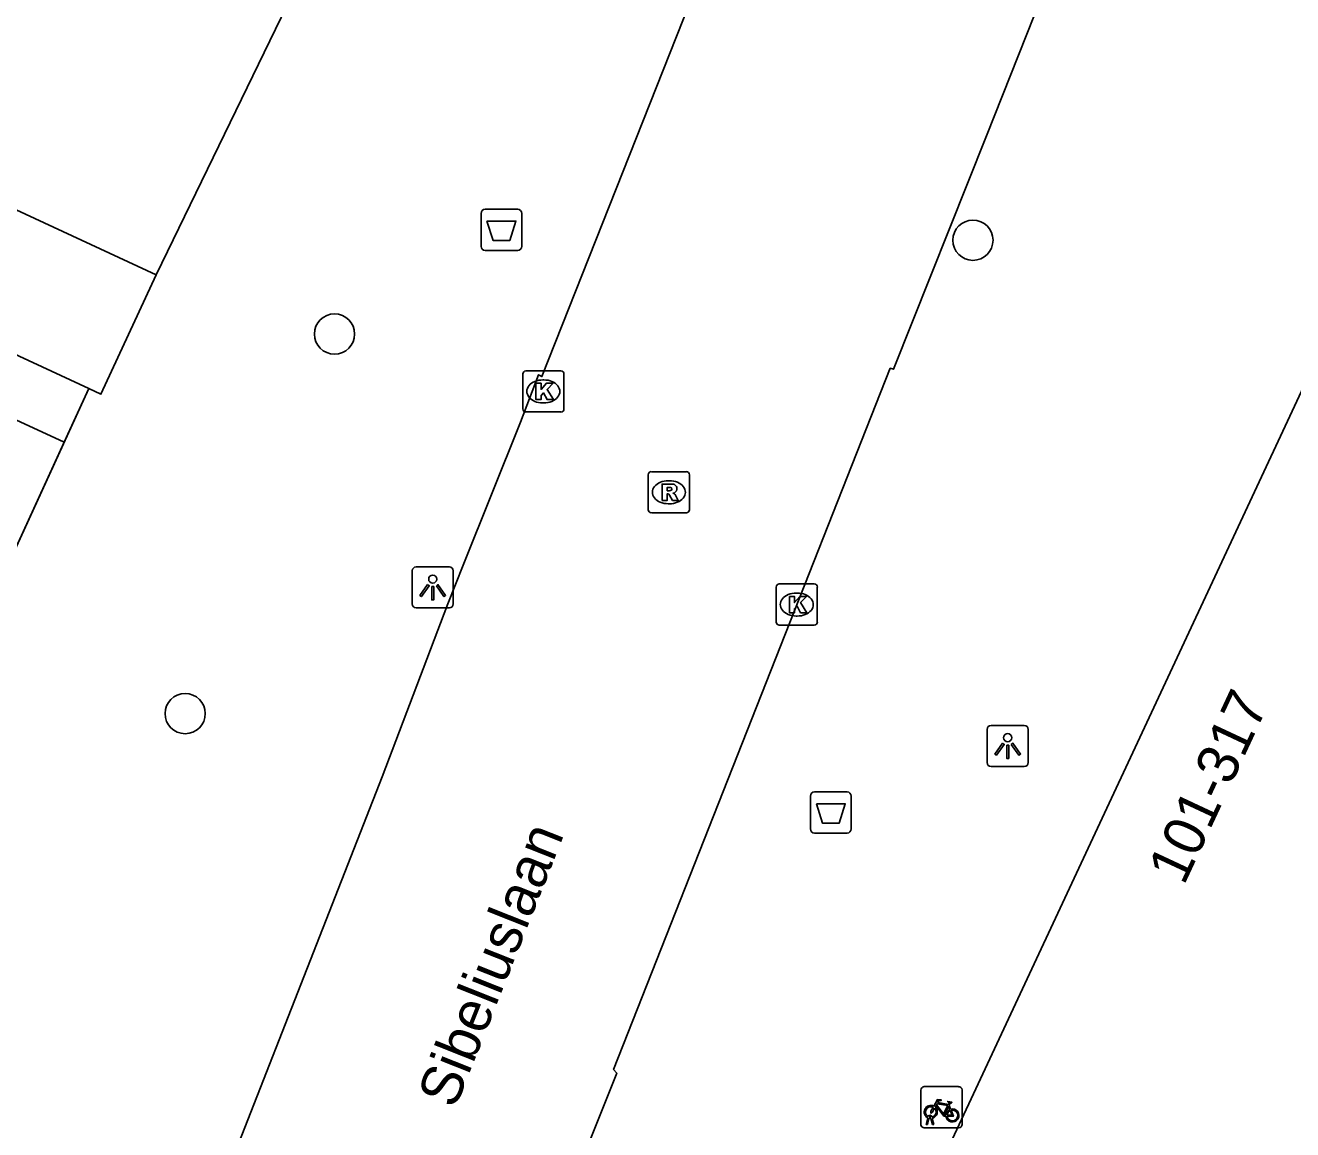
# Model space of a CAD drawing. Extents: x 159822 to 160765, y 380693 to 381634.
# Drawn here: x 160352.34 to 160383.15, y 381436.17 to 381463.01 of the extents above; entities that cross this region are included whole.
import ezdxf

# ---------------------------------------------------------------- set-up
doc = ezdxf.new("R2010")
doc.units = 0
for name, color, linetype in [('IMGEO_Afvalbak', 7, 'Continuous'), ('IMGEO_Boom', 7, 'Continuous'), ('IMGEO_Fietsenrek', 7, 'Continuous'), ('IMGEO_Kolk', 7, 'Continuous'), ('IMGEO_Lichtpunt', 7, 'Continuous'), ('IMGEO_Muur', 7, 'Continuous'), ('IMGEO_Openbare_ruimte_label', 7, 'Continuous'), ('IMGEO_Pand', 7, 'Continuous'), ('IMGEO_Pand_nummerreeks', 7, 'Continuous'), ('IMGEO_Rijbaan_lokaal_open', 7, 'Continuous'), ('IMGEO_Rioolput', 7, 'Continuous'), ('IMGEO_Voetpad_halfverhard', 7, 'Continuous'), ('IMGEO_Voetpad_open', 7, 'Continuous')]:
    doc.layers.add(name, color=color, linetype=linetype)

msp = doc.modelspace()

# ---------------------------------------------------------------- linework, layer by layer
at = {"layer": 'IMGEO_Afvalbak'}
for p, q in [((160363.422, 381457.641), (160363.422, 381458.441)), ((160363.422, 381458.441), (160363.422, 381457.641)), ((160363.522, 381458.541), (160364.312, 381458.541)), ((160364.312, 381458.541), (160363.522, 381458.541)), ((160364.412, 381458.441), (160364.412, 381457.641)), ((160364.412, 381457.641), (160364.412, 381458.441)), ((160364.312, 381457.541), (160363.522, 381457.541)), ((160363.522, 381457.541), (160364.312, 381457.541)), ((160371.429, 381443.479), (160371.429, 381444.279)), ((160371.429, 381444.279), (160371.429, 381443.479)), ((160371.529, 381444.379), (160372.319, 381444.379)), ((160372.319, 381444.379), (160371.529, 381444.379)), ((160372.419, 381444.279), (160372.419, 381443.479)), ((160372.419, 381443.479), (160372.419, 381444.279)), ((160372.319, 381443.379), (160371.529, 381443.379)), ((160371.529, 381443.379), (160372.319, 381443.379))]:
    msp.add_line(p, q, dxfattribs=at)
for points in [[(160363.565, 381458.255), (160364.269, 381458.255), (160364.12, 381457.785), (160363.714, 381457.785), (160363.565, 381458.255)], [(160371.572, 381444.093), (160372.276, 381444.093), (160372.127, 381443.623), (160371.721, 381443.623), (160371.572, 381444.093)]]:
    msp.add_lwpolyline(points, dxfattribs=at)
for centre, start, end in [((160363.522, 381458.441), 90, 180), ((160363.522, 381458.441), 90, 180), ((160364.312, 381458.441), 0, 90), ((160364.312, 381458.441), 360, 90), ((160363.522, 381457.641), 180, 270), ((160363.522, 381457.641), 180, 270), ((160364.312, 381457.641), 270, 0), ((160364.312, 381457.641), 270, 0), ((160371.529, 381444.279), 90, 180), ((160371.529, 381444.279), 90, 180), ((160372.319, 381444.279), 0, 90), ((160372.319, 381444.279), 360, 90), ((160371.529, 381443.479), 180, 270), ((160371.529, 381443.479), 180, 270), ((160372.319, 381443.479), 270, 0), ((160372.319, 381443.479), 270, 0)]:
    msp.add_arc(centre, 0.1, start, end, dxfattribs=at)
at = {"layer": 'IMGEO_Boom'}
for centre in [(160375.378, 381457.79), (160359.86, 381455.51), (160356.229, 381446.284)]:
    msp.add_circle(centre, 0.489, dxfattribs=at)
at = {"layer": 'IMGEO_Fietsenrek'}
for p, q in [((160374.113, 381436.291), (160374.113, 381437.132)), ((160374.113, 381437.132), (160374.113, 381436.291)), ((160374.188, 381437.216), (160375.029, 381437.216)), ((160375.029, 381437.216), (160374.188, 381437.216)), ((160375.113, 381437.141), (160375.113, 381436.3)), ((160375.113, 381436.3), (160375.113, 381437.141)), ((160374.8, 381436.765), (160374.836, 381436.67)), ((160374.24, 381436.3), (160374.279, 381436.46)), ((160374.309, 381436.448), (160374.274, 381436.3)), ((160374.351, 381436.472), (160374.35, 381436.476)), ((160374.392, 381436.3), (160374.358, 381436.442)), ((160374.382, 381436.483), (160374.383, 381436.476)), ((160374.39, 381436.446), (160374.425, 381436.3)), ((160375.038, 381436.216), (160374.197, 381436.216)), ((160374.197, 381436.216), (160375.038, 381436.216)), ((160374.274, 381436.3), (160374.24, 381436.3)), ((160374.425, 381436.3), (160374.392, 381436.3))]:
    msp.add_line(p, q, dxfattribs=at)
for points in [[(160374.426, 381436.742), (160374.521, 381436.906), (160374.607, 381436.892), (160374.609, 381436.883), (160374.553, 381436.872), (160374.526, 381436.827), (160374.782, 381436.786)], [(160374.722, 381436.498), (160374.672, 381436.498), (160374.481, 381436.749), (160374.462, 381436.717)], [(160374.769, 381436.761), (160374.512, 381436.802), (160374.495, 381436.773), (160374.662, 381436.553), (160374.769, 381436.761)], [(160374.817, 381436.663), (160374.787, 381436.74), (160374.678, 381436.522), (160374.721, 381436.522)], [(160374.782, 381436.786), (160374.807, 381436.835), (160374.801, 381436.839), (160374.778, 381436.843), (160374.766, 381436.85), (160374.765, 381436.853), (160374.767, 381436.858), (160374.862, 381436.843), (160374.864, 381436.833), (160374.854, 381436.82), (160374.842, 381436.814), (160374.828, 381436.82), (160374.8, 381436.765)], [(160374.447, 381436.69), (160374.395, 381436.6), (160374.355, 381436.575), (160374.356, 381436.622), (160374.411, 381436.716)], [(160374.751, 381436.522), (160374.871, 381436.521), (160374.827, 381436.635)], [(160374.847, 381436.642), (160374.902, 381436.497), (160374.752, 381436.497)]]:
    msp.add_lwpolyline(points, dxfattribs=at)
for centre, radius, start, end in [((160374.191, 381437.138), 0.0779, 92.4484, 184.2845), ((160374.191, 381437.138), 0.0779, 92.4484, 184.2845), ((160375.035, 381437.138), 0.0779, 2.4484, 94.2845), ((160375.035, 381437.138), 0.0779, 2.4484, 94.2845), ((160374.353, 381436.601), 0.159, 62.6766, 242.1369), ((160374.353, 381436.601), 0.129, 63.3192, 238.903), ((160374.333, 381436.472), 0.0499, 12.8025, 158.6934), ((160374.353, 381436.601), 0.159, 253.9967, 271.7867), ((160374.333, 381436.472), 0.0174, 12.8025, 163.4502), ((160374.353, 381436.601), 0.129, 253.415, 269.0204), ((160374.353, 381436.601), 0.129, 283.6043, 43.4302), ((160374.353, 381436.601), 0.159, 283.5766, 46.6042), ((160374.88, 381436.517), 0.159, 113.3408, 178.3217), ((160374.88, 381436.517), 0.159, 187.0065, 105.7708), ((160374.88, 381436.517), 0.129, 113.923, 177.9556), ((160374.88, 381436.517), 0.129, 188.6715, 104.5883), ((160374.191, 381436.294), 0.0779, 182.4484, 274.2845), ((160374.191, 381436.294), 0.0779, 182.4484, 274.2845), ((160375.035, 381436.294), 0.0779, 272.4484, 4.2845), ((160375.035, 381436.294), 0.0779, 272.4484, 4.2845)]:
    msp.add_arc(centre, radius, start, end, dxfattribs=at)
at = {"layer": 'IMGEO_Kolk'}
for p, q in [((160364.51, 381454.615), (160365.362, 381454.615)), ((160364.435, 381453.689), (160364.435, 381454.541)), ((160364.923, 381454.395), (160364.948, 381454.395)), ((160365.436, 381454.541), (160365.436, 381453.689)), ((160364.946, 381453.835), (160364.921, 381453.835)), ((160365.362, 381453.615), (160364.51, 381453.615)), ((160370.595, 381448.508), (160370.595, 381449.36)), ((160370.67, 381449.434), (160371.522, 381449.434)), ((160371.596, 381449.36), (160371.596, 381448.508)), ((160371.083, 381449.214), (160371.108, 381449.214)), ((160371.106, 381448.654), (160371.081, 381448.654)), ((160371.522, 381448.434), (160370.67, 381448.434))]:
    msp.add_line(p, q, dxfattribs=at)
for points in [[(160364.51, 381454.615), (160365.362, 381454.615)], [(160364.435, 381453.689), (160364.435, 381454.541)], [(160364.756, 381454.315), (160364.879, 381454.315), (160364.879, 381454.164), (160365.009, 381454.315), (160365.173, 381454.315), (160365.027, 381454.164), (160365.18, 381453.915), (160365.028, 381453.915), (160364.943, 381454.079), (160364.879, 381454.012), (160364.879, 381453.915), (160364.756, 381453.915), (160364.756, 381454.315)], [(160365.436, 381454.541), (160365.436, 381453.689)], [(160365.362, 381453.615), (160364.51, 381453.615)], [(160370.595, 381448.508), (160370.595, 381449.36)], [(160370.67, 381449.434), (160371.522, 381449.434)], [(160371.596, 381449.36), (160371.596, 381448.508)], [(160370.916, 381449.134), (160371.039, 381449.134), (160371.039, 381448.983), (160371.169, 381449.134), (160371.333, 381449.134), (160371.187, 381448.983), (160371.34, 381448.734), (160371.188, 381448.734), (160371.103, 381448.898), (160371.039, 381448.831), (160371.039, 381448.734), (160370.916, 381448.734), (160370.916, 381449.134)], [(160371.522, 381448.434), (160370.67, 381448.434)]]:
    msp.add_lwpolyline(points, dxfattribs=at)
for centre, start, end in [((160364.512, 381454.539), 91.552, 178.448), ((160364.512, 381454.539), 91.552, 178.448), ((160365.36, 381454.539), 1.552, 88.448), ((160365.36, 381454.539), 1.552, 88.448), ((160364.512, 381453.691), 181.552, 268.448), ((160364.512, 381453.691), 181.552, 268.448), ((160365.36, 381453.691), 271.552, 358.448), ((160365.36, 381453.691), 271.552, 358.448), ((160370.672, 381449.358), 91.552, 178.448), ((160370.672, 381449.358), 91.552, 178.448), ((160371.52, 381449.358), 1.552, 88.448), ((160371.52, 381449.358), 1.552, 88.448), ((160370.672, 381448.51), 181.552, 268.448), ((160370.672, 381448.51), 181.552, 268.448), ((160371.52, 381448.51), 271.552, 358.448), ((160371.52, 381448.51), 271.552, 358.448)]:
    msp.add_arc(centre, 0.0765, start, end, dxfattribs=at)
for centre, major_axis, ratio, start_param, end_param in [((160364.922, 381454.115), (-0.387, 0.002), 0.722429, 4.712389, 7.853982), ((160364.947, 381454.115), (-0.39, 0.002), 0.717154, 1.570796, 4.712389), ((160371.082, 381448.934), (-0.387, 0.002), 0.722429, 4.712389, 7.853982), ((160371.107, 381448.934), (-0.39, 0.002), 0.717154, 1.570796, 4.712389)]:
    msp.add_ellipse(centre, major_axis=major_axis, ratio=ratio, start_param=start_param, end_param=end_param, dxfattribs=at)
at = {"layer": 'IMGEO_Lichtpunt'}
for p, q in [((160361.749, 381449.755), (160361.749, 381448.948)), ((160361.749, 381449.755), (160361.749, 381448.948)), ((160362.651, 381449.85), (160361.843, 381449.85)), ((160362.651, 381449.85), (160361.843, 381449.85)), ((160362.745, 381448.948), (160362.745, 381449.755)), ((160362.745, 381448.948), (160362.745, 381449.755)), ((160361.843, 381448.854), (160362.651, 381448.854)), ((160361.843, 381448.854), (160362.651, 381448.854)), ((160376.627, 381445.995), (160375.819, 381445.995)), ((160376.627, 381445.995), (160375.819, 381445.995)), ((160375.725, 381445.9), (160375.725, 381445.093)), ((160375.725, 381445.9), (160375.725, 381445.093)), ((160376.721, 381445.093), (160376.721, 381445.9)), ((160376.721, 381445.093), (160376.721, 381445.9)), ((160375.819, 381444.999), (160376.627, 381444.999)), ((160375.819, 381444.999), (160376.627, 381444.999))]:
    msp.add_line(p, q, dxfattribs=at)
for points in [[(160362.123, 381449.419), (160362.162, 381449.391), (160361.974, 381449.129), (160361.936, 381449.156), (160362.123, 381449.419)], [(160362.225, 381449.371), (160362.272, 381449.371), (160362.272, 381449.049), (160362.225, 381449.049), (160362.225, 381449.371)], [(160362.335, 381449.391), (160362.373, 381449.418), (160362.56, 381449.156), (160362.521, 381449.128), (160362.335, 381449.391)], [(160376.099, 381445.564), (160376.138, 381445.536), (160375.95, 381445.274), (160375.912, 381445.301), (160376.099, 381445.564)], [(160376.201, 381445.516), (160376.248, 381445.516), (160376.248, 381445.194), (160376.201, 381445.194), (160376.201, 381445.516)], [(160376.311, 381445.536), (160376.349, 381445.563), (160376.536, 381445.301), (160376.497, 381445.273), (160376.311, 381445.536)]]:
    msp.add_lwpolyline(points, dxfattribs=at)
for centre in [(160362.248, 381449.553), (160376.224, 381445.698)]:
    msp.add_circle(centre, 0.0994, dxfattribs=at)
for centre, start, end in [((160361.843, 381449.755), 90, 180), ((160361.843, 381449.755), 90, 180), ((160362.651, 381449.755), 0, 90), ((160362.651, 381449.755), 0, 90), ((160361.843, 381448.948), 180, 270), ((160361.843, 381448.948), 180, 270), ((160362.651, 381448.948), 270, 0), ((160362.651, 381448.948), 270, 360), ((160375.819, 381445.9), 90, 180), ((160375.819, 381445.9), 90, 180), ((160376.627, 381445.9), 0, 90), ((160376.627, 381445.9), 0, 90), ((160375.819, 381445.093), 180, 270), ((160375.819, 381445.093), 180, 270), ((160376.627, 381445.093), 270, 0), ((160376.627, 381445.093), 270, 360)]:
    msp.add_arc(centre, 0.0946, start, end, dxfattribs=at)
at = {"layer": 'IMGEO_Muur'}
for points in [[(160360.22, 381466.627), (160355.525, 381456.946)], [(160351.289, 381448.52), (160353.885, 381454.185)]]:
    msp.add_lwpolyline(points, dxfattribs=at)
at = {"layer": 'IMGEO_Pand'}
for points in [[(160387.295, 381462.537), (160368.778, 381422.881)], [(160349.841, 381459.583), (160355.525, 381456.946)], [(160355.525, 381456.946), (160354.18, 381454.048), (160353.885, 381454.185)], [(160353.885, 381454.185), (160348.451, 381456.707)]]:
    msp.add_lwpolyline(points, dxfattribs=at)
at = {"layer": 'IMGEO_Rijbaan_lokaal_open'}
for points in [[(160383.882, 381479.782), (160380.575, 381472.609), (160375.707, 381460.329), (160373.449, 381454.653), (160373.368, 381454.679), (160366.642, 381437.637), (160366.721, 381437.543), (160363.719, 381430.024), (160362.955, 381428.1)], [(160355.778, 381431.359), (160361.021, 381444.75), (160362.612, 381448.95), (160362.988, 381449.89), (160364.377, 381453.364), (160364.821, 381454.52), (160364.902, 381454.476), (160370.801, 381469.378), (160370.715, 381469.414), (160371.963, 381472.627), (160373.246, 381475.872)]]:
    msp.add_lwpolyline(points, dxfattribs=at)
at = {"layer": 'IMGEO_Rioolput'}
for p, q in [((160367.561, 381452.164), (160368.413, 381452.164)), ((160367.486, 381451.238), (160367.486, 381452.09)), ((160367.974, 381451.944), (160367.999, 381451.944)), ((160368.487, 381452.09), (160368.487, 381451.238)), ((160367.997, 381451.384), (160367.972, 381451.384)), ((160368.413, 381451.164), (160367.561, 381451.164))]:
    msp.add_line(p, q, dxfattribs=at)
for points in [[(160367.561, 381452.164), (160368.413, 381452.164)], [(160367.486, 381451.238), (160367.486, 381452.09)], [(160368.075, 381451.862), (160367.823, 381451.864), (160367.823, 381451.464)], [(160368.487, 381452.09), (160368.487, 381451.238)], [(160367.823, 381451.464), (160367.947, 381451.464), (160367.947, 381451.626), (160367.958, 381451.626)], [(160368.001, 381451.783), (160367.947, 381451.783), (160367.947, 381451.702)], [(160367.947, 381451.702), (160367.999, 381451.702)], [(160368.005, 381451.597), (160368.076, 381451.464), (160368.216, 381451.464), (160368.151, 381451.59)], [(160368.413, 381451.164), (160367.561, 381451.164)]]:
    msp.add_lwpolyline(points, dxfattribs=at)
for centre, radius, start, end in [((160367.563, 381452.088), 0.0765, 91.552, 178.448), ((160367.563, 381452.088), 0.0765, 91.552, 178.448), ((160368.411, 381452.088), 0.0765, 1.552, 88.448), ((160368.411, 381452.088), 0.0765, 1.552, 88.448), ((160368.074, 381451.752), 0.109, 350.3612, 89.416), ((160367.957, 381451.573), 0.0533, 26.0293, 88.6989), ((160367.983, 381451.891), 0.19, 274.7715, 282.9687), ((160368.007, 381451.687), 0.0964, 77.0061, 93.1865), ((160368.021, 381451.744), 0.0378, 276.6634, 79.6772), ((160368.072, 381451.752), 0.112, 277.5842, 350.9817), ((160368.056, 381451.537), 0.108, 29.5134, 73.7905), ((160367.563, 381451.24), 0.0765, 181.552, 268.448), ((160367.563, 381451.24), 0.0765, 181.552, 268.448), ((160368.411, 381451.24), 0.0765, 271.552, 358.448), ((160368.411, 381451.24), 0.0765, 271.552, 358.448)]:
    msp.add_arc(centre, radius, start, end, dxfattribs=at)
for centre, major_axis, ratio, start_param, end_param in [((160367.973, 381451.664), (-0.387, 0.002), 0.722429, 4.712389, 7.853982), ((160367.998, 381451.664), (-0.39, 0.002), 0.717154, 1.570796, 4.712389)]:
    msp.add_ellipse(centre, major_axis=major_axis, ratio=ratio, start_param=start_param, end_param=end_param, dxfattribs=at)
at = {"layer": 'IMGEO_Voetpad_halfverhard'}
msp.add_lwpolyline([(160337.546, 381460.146), (160353.287, 381452.88)], dxfattribs=at)
at = {"layer": 'IMGEO_Voetpad_open'}
for points in [[(160355.525, 381456.946), (160360.22, 381466.627)], [(160353.287, 381452.88), (160353.885, 381454.185)], [(160351.289, 381448.52), (160353.287, 381452.88)]]:
    msp.add_lwpolyline(points, dxfattribs=at)

# ---------------------------------------------------------------- texts
at = {"layer": 'IMGEO_Openbare_ruimte_label'}
msp.add_text('Sibeliuslaan', height=1, rotation=68.337, dxfattribs=at).set_placement((160362.786, 381436.651))
at = {"layer": 'IMGEO_Pand_nummerreeks'}
msp.add_text('101-317', height=1, rotation=64.9677, dxfattribs=at).set_placement((160380.504, 381442.084))

doc.saveas('drawing.dxf')
